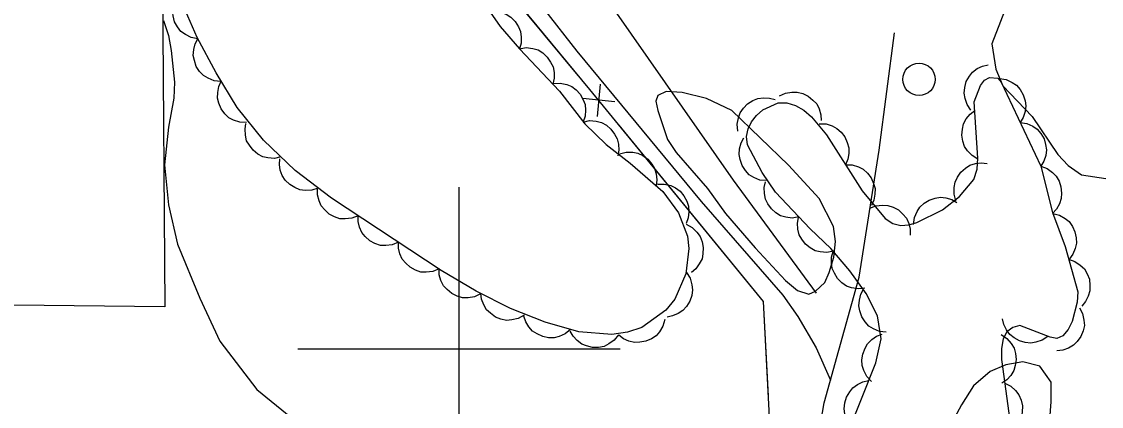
# Model space of a CAD drawing. Extents: x 282461 to 284471, y 5554090 to 5557646.
# Drawn here: x 283172.9 to 283239.8, y 5555396.4 to 5555420.3 of the extents above; entities that cross this region are included whole.
import ezdxf

# ---------------------------------------------------------------- set-up
doc = ezdxf.new("R2010")
doc.units = 0
for name, color, linetype in [('Niveau 2', 7, 'Continuous'), ('Niveau 22', 7, 'Continuous'), ('Niveau 36', 7, 'Continuous'), ('Niveau 37', 7, 'Continuous'), ('Niveau 4', 7, 'Continuous'), ('Niveau 44', 7, 'Continuous'), ('Niveau 56', 7, 'Continuous'), ('Niveau 61', 7, 'Continuous')]:
    doc.layers.add(name, color=color, linetype=linetype)

msp = doc.modelspace()

# ---------------------------------------------------------------- linework, layer by layer
at = {"layer": 'Niveau 2'}
for points in [[(283241.87, 5555447.58), (283239.26, 5555447.2), (283236.31, 5555446.53), (283234.81, 5555445.93), (283233.43, 5555444.87), (283232.23, 5555443.46), (283229.6, 5555439.84), (283228.87, 5555438.09), (283228.26, 5555436), (283230.75, 5555431.56), (283233.38, 5555424.8), (283234.15, 5555423.36), (283234.28, 5555422.67), (283234.11, 5555421.68), (283233.05, 5555418.88), (283233.3, 5555417.32), (283233.72, 5555416.28), (283235.54, 5555414.39), (283237.13, 5555412.03), (283237.78, 5555411.34), (283238.6, 5555410.77), (283240.11, 5555410.55)], [(283181.68, 5555420.33), (283181.98, 5555419.41), (283182.16, 5555418.48), (283182.36, 5555416.51), (283182.32, 5555415.53), (283181.99, 5555413.72), (283181.73, 5555411.4), (283181.99, 5555408.91), (283182.54, 5555406.48), (283183.92, 5555403.13), (283185.17, 5555400.47), (283187.47, 5555397.48), (283189.58, 5555395.76)], [(283215.34, 5555415.49), (283213.83, 5555415.88), (283212.84, 5555415.93), (283212.32, 5555415.69), (283212.21, 5555415.34), (283212.33, 5555414.76), (283212.94, 5555412.97), (283213.47, 5555412.16), (283215.41, 5555409.92), (283216.53, 5555408.37), (283218.36, 5555406.24), (283220.24, 5555404.23), (283221, 5555403.6), (283221.7, 5555403.38), (283222.11, 5555403.56), (283222.68, 5555404.09), (283222.96, 5555404.73), (283223.24, 5555405.66), (283223.35, 5555406.65), (283223.22, 5555407.57), (283222.33, 5555409.3), (283220.44, 5555411.37), (283216.92, 5555414.76), (283215.34, 5555415.49)], [(283236.73, 5555396.71), (283236.72, 5555397.93), (283236.01, 5555398.91), (283234.96, 5555399.19), (283233.92, 5555399), (283232.94, 5555398.58), (283231.91, 5555397.7), (283231.17, 5555396.53), (283230.32, 5555394.96)], [(283236.63, 5555395.61), (283236.73, 5555396.71)]]:
    msp.add_lwpolyline(points, dxfattribs=at)
at = {"layer": 'Niveau 22'}
for points in [[(283168.13, 5555470.31), (283173.46, 5555461.73), (283176.78, 5555456.21), (283179.67, 5555452.01), (283184.5, 5555446.25), (283190.62, 5555439.21), (283194.69, 5555433.98), (283199.28, 5555428.7), (283207.3, 5555418.43), (283215.01, 5555409.12), (283220.08, 5555403.32), (283221.02, 5555401.99), (283222.14, 5555400.05), (283223.03, 5555398.05)], [(283214.31, 5555326.09), (283214.29, 5555328.51), (283214.81, 5555333.41), (283215.24, 5555336.48), (283215.54, 5555340.14), (283216.72, 5555343.55), (283217.68, 5555345.6), (283219.48, 5555350.59), (283220.43, 5555353.9), (283221.86, 5555365.52), (283221.88, 5555368.53), (283221.7, 5555373.89), (283221.12, 5555383.3), (283221.25, 5555387.25), (283221.89, 5555392.23), (283222.65, 5555396.64), (283224.82, 5555404.43), (283226.06, 5555412.29), (283227.01, 5555419.57)]]:
    msp.add_lwpolyline(points, dxfattribs=at)
at = {"layer": 'Niveau 36'}
msp.add_circle((283228.528, 5555416.687), 1, dxfattribs=at)
at = {"layer": 'Niveau 37'}
for p, q in [((283208.76, 5555416.38), (283208.56, 5555414.39)), ((283209.66, 5555415.29), (283207.67, 5555415.49))]:
    msp.add_line(p, q, dxfattribs=at)
for points in [[(283100.78, 5555369.89), (283100.57, 5555369.89), (283100.63, 5555346.28), (283173.73, 5555346.94), (283201.81, 5555359.78), (283219.05, 5555360.37), (283220.76, 5555366.73), (283218.89, 5555402.92), (283208.11, 5555416.06), (283175.14, 5555455.89), (283155.65, 5555489.95), (283159.82, 5555516.27), (283171.73, 5555531.64), (283156.94, 5555544.74), (283147.78, 5555551.39), (283136.32, 5555556.46), (283123.09, 5555561.58), (283102.03, 5555568.05), (283088.84, 5555529.18), (283085.74, 5555517.46), (283078.93, 5555485.69), (283074.88, 5555465.54), (283086.05, 5555465.69)], [(283207.39, 5555416.93), (283201.01, 5555424.63)], [(283216.27, 5555406.11), (283209.93, 5555413.84)], [(283219.19, 5555397.05), (283218.89, 5555402.92), (283216.27, 5555406.11)]]:
    msp.add_lwpolyline(points, dxfattribs=at)
at = {"layer": 'Niveau 4'}
msp.add_lwpolyline([(283222.17, 5555403.44), (283217.02, 5555410.43), (283209.65, 5555421), (283208.31, 5555422.67), (283200.63, 5555430.83), (283197.32, 5555434.77)], dxfattribs=at)
at = {"layer": 'Niveau 44'}
for points in [[(283197.51, 5555427.19), (283202.55, 5555419.97), (283203.76, 5555418.58)], [(283183.8, 5555419.2), (283183.39, 5555419.28), (283183.03, 5555419.46), (283182.76, 5555419.65), (283182.54, 5555419.93), (283182.36, 5555420.26), (283182.27, 5555420.63), (283182.23, 5555420.95), (283182.29, 5555421.3), (283182.41, 5555421.65), (283182.6, 5555421.95)], [(283203.76, 5555418.58), (283206.24, 5555415.95), (283207.8, 5555413.94), (283209.12, 5555412.65), (283210.62, 5555411.5), (283212.64, 5555409.74), (283213.61, 5555408.42), (283214.17, 5555406.98), (283214.25, 5555406.21), (283214.07, 5555404.63), (283213.38, 5555403.06), (283212.82, 5555402.38), (283211.34, 5555401.32), (283210.45, 5555401.02), (283209.48, 5555400.88), (283207.44, 5555401.04), (283205.34, 5555401.64), (283203.2, 5555402.49), (283201.06, 5555403.56), (283198.9, 5555404.85), (283192.09, 5555409.32), (283189.84, 5555411.04), (283187.87, 5555412.92), (283186.25, 5555414.95), (283184.94, 5555417.09), (283183.77, 5555419.28), (283182.76, 5555421.59)], [(283201.79, 5555420.85), (283202.2, 5555420.9), (283202.6, 5555420.83), (283202.92, 5555420.73), (283203.21, 5555420.53), (283203.48, 5555420.27), (283203.68, 5555419.94), (283203.82, 5555419.65), (283203.86, 5555419.3), (283203.85, 5555418.93), (283203.76, 5555418.58)], [(283185.23, 5555416.55), (283184.81, 5555416.6), (283184.44, 5555416.76), (283184.15, 5555416.92), (283183.91, 5555417.18), (283183.71, 5555417.49), (283183.59, 5555417.86), (283183.52, 5555418.17), (283183.55, 5555418.53), (283183.64, 5555418.89), (283183.81, 5555419.2)], [(283203.76, 5555418.58), (283204.17, 5555418.65), (283204.58, 5555418.59), (283204.9, 5555418.51), (283205.2, 5555418.32), (283205.47, 5555418.07), (283205.68, 5555417.75), (283205.84, 5555417.46), (283205.9, 5555417.12), (283205.9, 5555416.75), (283205.82, 5555416.39)], [(283231.75, 5555414.78), (283231.51, 5555415.13), (283231.38, 5555415.51), (283231.32, 5555415.84), (283231.36, 5555416.19), (283231.46, 5555416.55), (283231.65, 5555416.88), (283231.85, 5555417.14), (283232.14, 5555417.35), (283232.47, 5555417.51), (283232.82, 5555417.59)], [(283224.03, 5555394.56), (283225.84, 5555399.13), (283226.17, 5555400.6), (283225.96, 5555402.04), (283225.24, 5555403.41), (283224.24, 5555404.83), (283223.05, 5555406.21), (283221.78, 5555407.43), (283219.62, 5555409.7), (283218.81, 5555410.91), (283217.9, 5555412.63), (283217.83, 5555413.15), (283217.93, 5555413.62), (283218.13, 5555414.05), (283218.44, 5555414.45), (283218.84, 5555414.79), (283219.8, 5555415.24), (283220.34, 5555415.23), (283220.87, 5555415.07), (283221.38, 5555414.77), (283221.86, 5555414.36), (283222.78, 5555413.25), (283225.01, 5555409.77), (283226.43, 5555408.06), (283226.9, 5555407.75), (283227.4, 5555407.64), (283227.9, 5555407.68), (283228.4, 5555407.81), (283229.98, 5555408.61), (283231.03, 5555409.42), (283231.92, 5555410.49), (283232.13, 5555411.13), (283232.18, 5555411.81), (283231.94, 5555415.29), (283232.33, 5555416.31), (283232.59, 5555416.64), (283232.9, 5555416.81), (283233.42, 5555416.77), (283233.63, 5555416.51), (283236.09, 5555411.3)], [(283233.52, 5555416.74), (283233.93, 5555416.68), (283234.3, 5555416.5), (283234.58, 5555416.32), (283234.81, 5555416.05), (283234.99, 5555415.73), (283235.1, 5555415.36), (283235.15, 5555415.04), (283235.1, 5555414.69), (283234.99, 5555414.33), (283234.81, 5555414.02)], [(283186.83, 5555414.01), (283186.41, 5555414.03), (283186.02, 5555414.16), (283185.73, 5555414.31), (283185.48, 5555414.56), (283185.26, 5555414.85), (283185.11, 5555415.21), (283185.02, 5555415.53), (283185.04, 5555415.88), (283185.11, 5555416.24), (283185.26, 5555416.57)], [(283205.87, 5555416.43), (283206.28, 5555416.46), (283206.68, 5555416.37), (283206.99, 5555416.25), (283207.27, 5555416.03), (283207.52, 5555415.76), (283207.7, 5555415.42), (283207.83, 5555415.12), (283207.85, 5555414.77), (283207.82, 5555414.4), (283207.71, 5555414.06)], [(283217.3, 5555413.48), (283217.26, 5555413.9), (283217.33, 5555414.3), (283217.44, 5555414.62), (283217.64, 5555414.91), (283217.9, 5555415.17), (283218.23, 5555415.37), (283218.53, 5555415.5), (283218.88, 5555415.55), (283219.25, 5555415.53), (283219.6, 5555415.43)], [(283219.87, 5555415.66), (283220.25, 5555415.84), (283220.65, 5555415.9), (283220.98, 5555415.9), (283221.32, 5555415.81), (283221.66, 5555415.65), (283221.95, 5555415.4), (283222.18, 5555415.17), (283222.33, 5555414.85), (283222.44, 5555414.49), (283222.46, 5555414.13)], [(283232.18, 5555411.75), (283231.82, 5555411.96), (283231.54, 5555412.25), (283231.35, 5555412.52), (283231.24, 5555412.86), (283231.18, 5555413.22), (283231.22, 5555413.61), (283231.29, 5555413.93), (283231.46, 5555414.24), (283231.69, 5555414.52), (283231.98, 5555414.75)], [(283188.96, 5555411.88), (283188.56, 5555411.79), (283188.15, 5555411.82), (283187.83, 5555411.89), (283187.52, 5555412.06), (283187.23, 5555412.29), (283187, 5555412.6), (283186.83, 5555412.88), (283186.75, 5555413.22), (283186.73, 5555413.59), (283186.79, 5555413.95)], [(283207.69, 5555414.04), (283208.1, 5555414.13), (283208.51, 5555414.09), (283208.83, 5555414.02), (283209.14, 5555413.84), (283209.42, 5555413.61), (283209.65, 5555413.3), (283209.81, 5555413.01), (283209.89, 5555412.67), (283209.91, 5555412.3), (283209.84, 5555411.94)], [(283222.34, 5555413.94), (283222.76, 5555413.93), (283223.15, 5555413.8), (283223.44, 5555413.65), (283223.7, 5555413.41), (283223.93, 5555413.12), (283224.08, 5555412.77), (283224.18, 5555412.45), (283224.17, 5555412.1), (283224.11, 5555411.74), (283223.96, 5555411.4)], [(283234.81, 5555414.02), (283235.22, 5555413.96), (283235.59, 5555413.78), (283235.86, 5555413.6), (283236.09, 5555413.33), (283236.28, 5555413.01), (283236.38, 5555412.64), (283236.44, 5555412.32), (283236.39, 5555411.97), (283236.27, 5555411.61), (283236.09, 5555411.3)], [(283219.08, 5555410.41), (283218.66, 5555410.45), (283218.28, 5555410.61), (283218, 5555410.78), (283217.76, 5555411.04), (283217.56, 5555411.35), (283217.44, 5555411.72), (283217.37, 5555412.04), (283217.4, 5555412.39), (283217.5, 5555412.75), (283217.67, 5555413.07)], [(283209.96, 5555412.08), (283210.36, 5555412.18), (283210.77, 5555412.17), (283211.1, 5555412.11), (283211.41, 5555411.96), (283211.71, 5555411.74), (283211.95, 5555411.44), (283212.13, 5555411.17), (283212.23, 5555410.83), (283212.27, 5555410.46), (283212.22, 5555410.1)], [(283191.27, 5555409.95), (283190.87, 5555409.82), (283190.46, 5555409.81), (283190.13, 5555409.84), (283189.81, 5555409.98), (283189.5, 5555410.17), (283189.23, 5555410.45), (283189.04, 5555410.72), (283188.92, 5555411.05), (283188.86, 5555411.41), (283188.88, 5555411.77)], [(283223.96, 5555411.4), (283224.38, 5555411.39), (283224.77, 5555411.26), (283225.07, 5555411.12), (283225.33, 5555410.88), (283225.55, 5555410.59), (283225.7, 5555410.23), (283225.8, 5555409.92), (283225.79, 5555409.57), (283225.73, 5555409.2), (283225.59, 5555408.87)], [(283230.82, 5555409.17), (283230.7, 5555409.57), (283230.71, 5555409.98), (283230.76, 5555410.31), (283230.91, 5555410.63), (283231.12, 5555410.93), (283231.41, 5555411.18), (283231.68, 5555411.37), (283232.02, 5555411.47), (283232.39, 5555411.52), (283232.75, 5555411.48)], [(283236.09, 5555411.3), (283236.8, 5555408.44), (283237.58, 5555406.33), (283238.37, 5555403.53), (283238.34, 5555402.88), (283238.03, 5555401.69), (283237.77, 5555401.19), (283237.45, 5555400.8), (283237.07, 5555400.64), (283236.65, 5555400.71), (283234.78, 5555401.43), (283234.34, 5555401.31), (283233.98, 5555401.04), (283233.74, 5555400.6), (283233.64, 5555400.02), (283233.65, 5555399.34), (283234.15, 5555395.56)], [(283236.09, 5555411.3), (283236.48, 5555411.16), (283236.81, 5555410.91), (283237.04, 5555410.68), (283237.21, 5555410.37), (283237.33, 5555410.02), (283237.36, 5555409.63), (283237.35, 5555409.31), (283237.24, 5555408.97), (283237.06, 5555408.65), (283236.81, 5555408.38)], [(283193.74, 5555408.24), (283193.35, 5555408.08), (283192.94, 5555408.04), (283192.61, 5555408.05), (283192.28, 5555408.16), (283191.95, 5555408.34), (283191.67, 5555408.6), (283191.46, 5555408.84), (283191.32, 5555409.17), (283191.23, 5555409.53), (283191.22, 5555409.89)], [(283212.31, 5555410.19), (283212.73, 5555410.2), (283213.13, 5555410.1), (283213.43, 5555409.97), (283213.71, 5555409.75), (283213.95, 5555409.47), (283214.12, 5555409.13), (283214.24, 5555408.82), (283214.26, 5555408.47), (283214.21, 5555408.1), (283214.09, 5555407.76)], [(283221.08, 5555408.16), (283220.67, 5555408.09), (283220.26, 5555408.15), (283219.94, 5555408.23), (283219.64, 5555408.42), (283219.37, 5555408.66), (283219.15, 5555408.98), (283219, 5555409.27), (283218.94, 5555409.62), (283218.93, 5555409.99), (283219.01, 5555410.34)], [(283228.19, 5555407.7), (283228.24, 5555408.12), (283228.41, 5555408.49), (283228.58, 5555408.77), (283228.84, 5555409.01), (283229.16, 5555409.2), (283229.53, 5555409.32), (283229.85, 5555409.38), (283230.2, 5555409.34), (283230.56, 5555409.24), (283230.87, 5555409.06)], [(283225.47, 5555408.7), (283225.85, 5555408.86), (283226.26, 5555408.9), (283226.59, 5555408.88), (283226.93, 5555408.77), (283227.25, 5555408.6), (283227.53, 5555408.33), (283227.75, 5555408.09), (283227.89, 5555407.76), (283227.97, 5555407.4), (283227.98, 5555407.04)], [(283196.25, 5555406.59), (283195.86, 5555406.43), (283195.46, 5555406.39), (283195.13, 5555406.4), (283194.79, 5555406.51), (283194.47, 5555406.69), (283194.18, 5555406.95), (283193.97, 5555407.19), (283193.83, 5555407.52), (283193.74, 5555407.88), (283193.74, 5555408.24)], [(283223.22, 5555406.05), (283222.81, 5555405.96), (283222.4, 5555405.99), (283222.08, 5555406.07), (283221.77, 5555406.24), (283221.48, 5555406.47), (283221.25, 5555406.78), (283221.09, 5555407.06), (283221.01, 5555407.4), (283220.99, 5555407.78), (283221.05, 5555408.13)], [(283236.82, 5555408.38), (283237.23, 5555408.28), (283237.58, 5555408.07), (283237.84, 5555407.87), (283238.04, 5555407.58), (283238.2, 5555407.24), (283238.27, 5555406.87), (283238.3, 5555406.54), (283238.22, 5555406.2), (283238.07, 5555405.85), (283237.86, 5555405.56)], [(283214.09, 5555407.71), (283214.46, 5555407.51), (283214.75, 5555407.22), (283214.95, 5555406.96), (283215.08, 5555406.63), (283215.15, 5555406.26), (283215.12, 5555405.88), (283215.07, 5555405.56), (283214.9, 5555405.25), (283214.68, 5555404.95), (283214.41, 5555404.72)], [(283198.76, 5555404.94), (283198.37, 5555404.78), (283197.97, 5555404.74), (283197.64, 5555404.75), (283197.3, 5555404.86), (283196.98, 5555405.04), (283196.7, 5555405.3), (283196.48, 5555405.55), (283196.34, 5555405.87), (283196.25, 5555406.23), (283196.25, 5555406.59)], [(283225.17, 5555403.75), (283224.75, 5555403.7), (283224.35, 5555403.78), (283224.04, 5555403.88), (283223.74, 5555404.08), (283223.48, 5555404.34), (283223.28, 5555404.67), (283223.14, 5555404.96), (283223.1, 5555405.31), (283223.11, 5555405.68), (283223.2, 5555406.03)], [(283237.8, 5555405.54), (283238.2, 5555405.41), (283238.53, 5555405.17), (283238.78, 5555404.95), (283238.96, 5555404.64), (283239.09, 5555404.3), (283239.13, 5555403.91), (283239.13, 5555403.59), (283239.02, 5555403.25), (283238.85, 5555402.92), (283238.62, 5555402.64)], [(283201.34, 5555403.39), (283200.96, 5555403.22), (283200.56, 5555403.16), (283200.22, 5555403.16), (283199.89, 5555403.25), (283199.55, 5555403.41), (283199.26, 5555403.66), (283199.04, 5555403.9), (283198.88, 5555404.22), (283198.78, 5555404.58), (283198.76, 5555404.94)], [(283214.11, 5555404.71), (283214.33, 5555404.36), (283214.44, 5555403.96), (283214.48, 5555403.64), (283214.43, 5555403.29), (283214.31, 5555402.94), (283214.1, 5555402.62), (283213.89, 5555402.36), (283213.59, 5555402.17), (283213.25, 5555402.03), (283212.9, 5555401.96)], [(283204.04, 5555402.07), (283203.67, 5555401.87), (283203.27, 5555401.78), (283202.94, 5555401.75), (283202.6, 5555401.82), (283202.26, 5555401.96), (283201.95, 5555402.19), (283201.7, 5555402.4), (283201.53, 5555402.71), (283201.4, 5555403.06), (283201.35, 5555403.42)], [(283226.49, 5555401.03), (283226.08, 5555401.07), (283225.7, 5555401.23), (283225.42, 5555401.4), (283225.18, 5555401.66), (283224.98, 5555401.97), (283224.86, 5555402.34), (283224.79, 5555402.66), (283224.83, 5555403.01), (283224.92, 5555403.37), (283225.09, 5555403.69)], [(283238.47, 5555402.54), (283238.67, 5555402.17), (283238.75, 5555401.77), (283238.78, 5555401.44), (283238.7, 5555401.1), (283238.56, 5555400.76), (283238.33, 5555400.45), (283238.1, 5555400.21), (283237.79, 5555400.04), (283237.44, 5555399.91), (283237.08, 5555399.87)], [(283206.92, 5555401.19), (283206.59, 5555400.92), (283206.22, 5555400.76), (283205.9, 5555400.67), (283205.55, 5555400.68), (283205.19, 5555400.75), (283204.84, 5555400.92), (283204.56, 5555401.09), (283204.33, 5555401.36), (283204.14, 5555401.67), (283204.03, 5555402.02)], [(283212.76, 5555401.8), (283212.65, 5555401.4), (283212.43, 5555401.05), (283212.22, 5555400.8), (283211.93, 5555400.6), (283211.59, 5555400.46), (283211.21, 5555400.4), (283210.88, 5555400.38), (283210.54, 5555400.47), (283210.2, 5555400.62), (283209.91, 5555400.84)], [(283236.52, 5555400.76), (283236.17, 5555400.52), (283235.78, 5555400.4), (283235.46, 5555400.34), (283235.11, 5555400.38), (283234.75, 5555400.48), (283234.42, 5555400.67), (283234.16, 5555400.87), (283233.95, 5555401.16), (283233.79, 5555401.49), (283233.71, 5555401.84)], [(283209.89, 5555400.85), (283209.63, 5555400.52), (283209.3, 5555400.29), (283209, 5555400.14), (283208.65, 5555400.08), (283208.28, 5555400.07), (283207.91, 5555400.17), (283207.61, 5555400.28), (283207.33, 5555400.5), (283207.07, 5555400.77), (283206.9, 5555401.08)], [(283225.58, 5555397.97), (283225.29, 5555398.27), (283225.11, 5555398.64), (283225, 5555398.95), (283224.99, 5555399.3), (283225.04, 5555399.67), (283225.19, 5555400.03), (283225.34, 5555400.31), (283225.6, 5555400.56), (283225.9, 5555400.77), (283226.24, 5555400.9)], [(283233.63, 5555400.87), (283233.98, 5555400.64), (283234.24, 5555400.32), (283234.42, 5555400.04), (283234.51, 5555399.7), (283234.55, 5555399.34), (283234.49, 5555398.96), (283234.41, 5555398.64), (283234.22, 5555398.34), (283233.97, 5555398.07), (283233.67, 5555397.86)], [(283224.29, 5555395.22), (283224.06, 5555395.57), (283223.93, 5555395.96), (283223.88, 5555396.28), (283223.92, 5555396.64), (283224.03, 5555396.99), (283224.23, 5555397.32), (283224.42, 5555397.58), (283224.71, 5555397.78), (283225.05, 5555397.94), (283225.4, 5555398.02)], [(283233.84, 5555397.87), (283234.22, 5555397.68), (283234.52, 5555397.4), (283234.72, 5555397.15), (283234.86, 5555396.82), (283234.94, 5555396.46), (283234.92, 5555396.07), (283234.88, 5555395.75), (283234.72, 5555395.43), (283234.51, 5555395.13), (283234.24, 5555394.89)]]:
    msp.add_lwpolyline(points, dxfattribs=at)
at = {"layer": 'Niveau 56'}
msp.add_lwpolyline([(283181.75, 5555402.59), (283164.89, 5555402.78), (283165.3, 5555418.4), (283160.65, 5555419.01), (283160.43, 5555467.29), (283165.71, 5555466.46), (283165.9, 5555437.08), (283177.02, 5555436.21), (283176.86, 5555422.67), (283181.61, 5555422.47), (283181.75, 5555402.59)], dxfattribs=at)
at = {"layer": 'Niveau 61'}
for points in [[(283200, 5555390), (283200, 5555410)], [(283190, 5555400), (283210, 5555400)]]:
    msp.add_lwpolyline(points, dxfattribs=at)

doc.saveas('drawing.dxf')
